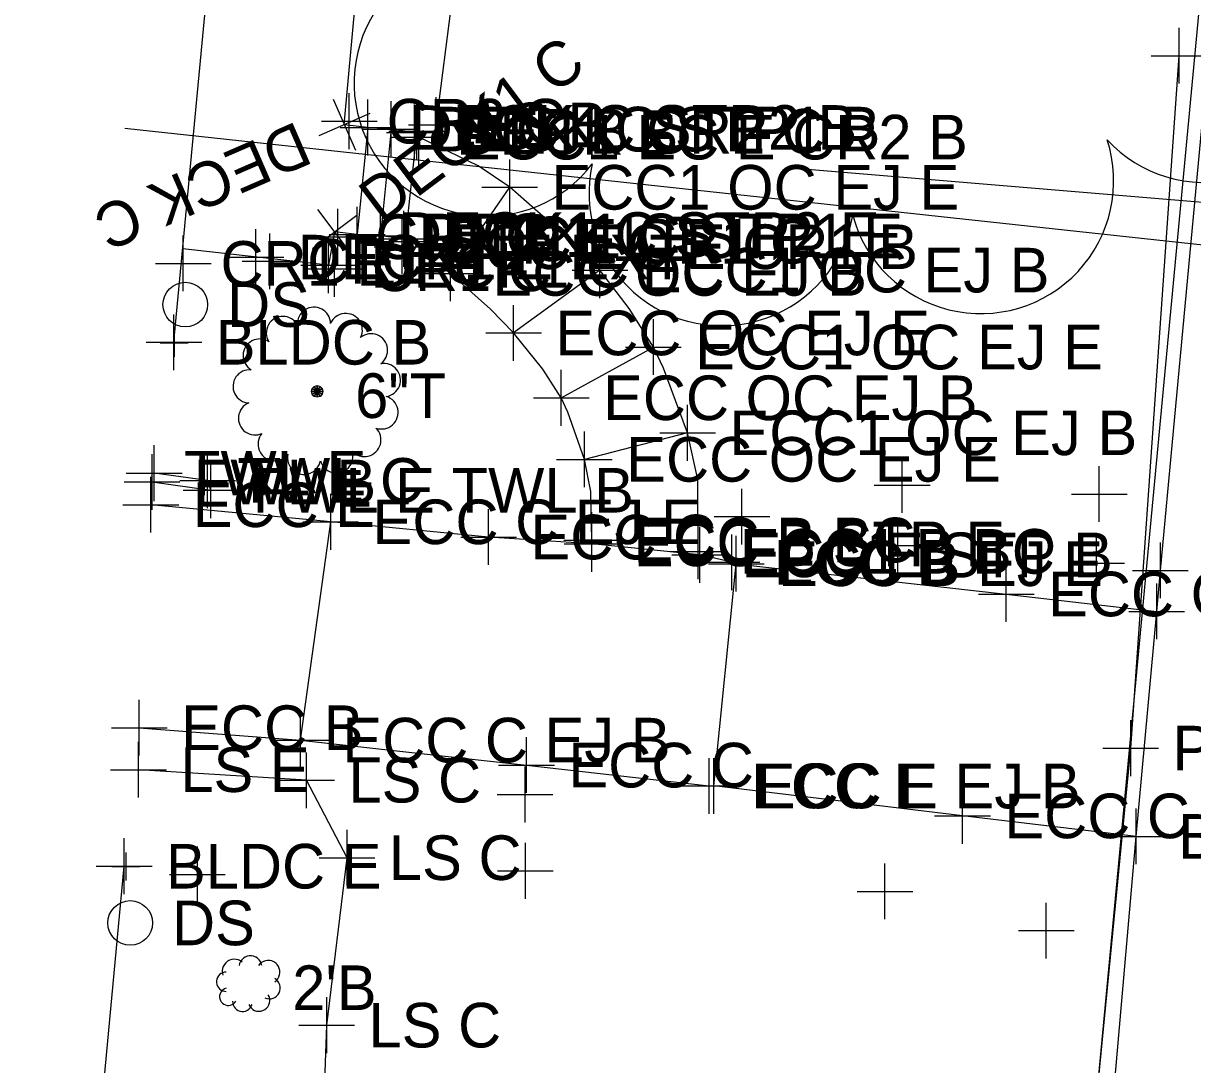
# Model space of a CAD drawing. Extents: x 1363693 to 1365209, y 422201 to 424153.
# Drawn here: x 1364191.84 to 1364233.78, y 423273.43 to 423310.76 of the extents above; entities that cross this region are included whole.
import ezdxf

# ---------------------------------------------------------------- set-up
doc = ezdxf.new("R2010")
doc.units = 0
for name, color, linetype in [('BD_X_Building', 7, 'Continuous'), ('DR_X_Cells', 7, 'Continuous'), ('DR_X_Text', 7, 'Continuous'), ('O-ALGN-TEXT-BASELINE-WERK-CL-RW', 7, 'Continuous'), ('OWNERS', 7, 'Continuous'), ('PV_X_Driveway', 7, 'Continuous'), ('PV_X_Joint', 7, 'Continuous'), ('RD_X_Misc_Items', 7, 'Continuous'), ('SV_X_Original_Ground', 7, 'Continuous'), ('SV_X_Random_Point', 7, 'Continuous'), ('SV_X_Shot_Marker', 7, 'Continuous'), ('UT_X_Gas', 7, 'Continuous'), ('UT_X_Sanitary_Line', 7, 'Continuous'), ('UT_X_Water', 7, 'Continuous'), ('VG_X_Cells', 7, 'Continuous'), ('VG_X_Flower_Bed', 7, 'Continuous'), ('VG_X_Text', 7, 'Continuous')]:
    doc.layers.add(name, color=color, linetype=linetype)

msp = doc.modelspace()

# ---------------------------------------------------------------- linework, layer by layer
at = {"layer": 'BD_X_Building'}
for p, q in [((1364197.242, 423299.328), (1364200.613, 423335.153)), ((1364198.45, 423294.375), (1364196.534, 423294.635)), ((1364196.458, 423294.321), (1364198.57, 423294.022)), ((1364198.57, 423294.022), (1364198.45, 423294.375)), ((1364191.844, 423241.61), (1364195.458, 423280.542))]:
    msp.add_line(p, q, dxfattribs=at)
at = {"layer": 'DR_X_Cells'}
for centre in [(1364197.65, 423300.681), (1364195.674, 423278.508)]:
    msp.add_circle(centre, 0.8, dxfattribs=at)
at = {"layer": 'O-ALGN-TEXT-BASELINE-WERK-CL-RW'}
msp.add_lwpolyline([(1364230.4, 423266.125), (1364231.758, 423281.61), (1364232.489, 423289.678), (1364232.621, 423291.149), (1364234.95, 423316.143), (1364237.034, 423336.526), (1364237.43, 423340.966), (1364237.792, 423344.382), (1364239.759, 423365.82), (1364242.226, 423391.177), (1364242.956, 423399.24), (1364244.478, 423415.617), (1364246.856, 423440.603), (1364248.104, 423453.853)], dxfattribs=at)
at = {"layer": 'OWNERS'}
for points in [[(1364217.412, 423291.387), (1364227.092, 423290.302), (1364232.489, 423289.678)], [(1364231.758, 423281.61), (1364225.524, 423282.345), (1364216.606, 423283.418)]]:
    msp.add_lwpolyline(points, dxfattribs=at)
at = {"layer": 'PV_X_Driveway'}
for p, q in [((1364204.203, 423307.031), (1364203.814, 423303.189)), ((1364205.029, 423306.973), (1364204.647, 423303.14)), ((1364205.952, 423306.897), (1364205.525, 423302.948)), ((1364216.098, 423291.706), (1364212.235, 423292.099)), ((1364217.255, 423291.441), (1364216.098, 423291.706))]:
    msp.add_line(p, q, dxfattribs=at)
for points in [[(1364216.04, 423291.831), (1364216.027, 423294.412), (1364216.027, 423294.412), (1364215.667, 423296.082), (1364215.667, 423296.082), (1364214.796, 423298.403), (1364214.796, 423298.403), (1364214.437, 423299.157), (1364214.437, 423299.157), (1364213.572, 423300.544), (1364213.572, 423300.544), (1364212.52, 423301.916), (1364212.52, 423301.916), (1364211.681, 423302.791), (1364211.681, 423302.791), (1364209.284, 423304.885), (1364209.284, 423304.885), (1364208.156, 423305.655), (1364208.156, 423305.655), (1364206.025, 423306.684), (1364206.025, 423306.684)], [(1364212.228, 423292.238), (1364212.199, 423293.981), (1364212.199, 423293.981), (1364211.964, 423295.13), (1364211.964, 423295.13), (1364211.375, 423296.818), (1364211.375, 423296.818), (1364211.133, 423297.338), (1364211.133, 423297.338), (1364210.475, 423298.36), (1364210.475, 423298.36), (1364209.425, 423299.663), (1364209.425, 423299.663), (1364208.601, 423300.515), (1364208.601, 423300.515), (1364207.166, 423301.798), (1364207.166, 423301.798), (1364206.62, 423302.173), (1364206.62, 423302.173), (1364205.425, 423302.754), (1364205.425, 423302.754)], [(1364212.235, 423292.099), (1364208.528, 423292.344), (1364202.867, 423292.89), (1364196.413, 423293.503)], [(1364217.412, 423291.387), (1364227.092, 423290.302), (1364232.489, 423289.678)], [(1364196.002, 423285.508), (1364201.784, 423285.063), (1364209.887, 423284.167), (1364216.44, 423283.42)], [(1364231.758, 423281.61), (1364225.524, 423282.345), (1364216.606, 423283.418)]]:
    msp.add_lwpolyline(points, dxfattribs=at)
at = {"layer": 'PV_X_Joint'}
for p, q in [((1364207.166, 423301.798), (1364209.284, 423304.885)), ((1364212.52, 423301.916), (1364209.425, 423299.663)), ((1364211.133, 423297.338), (1364214.437, 423299.157)), ((1364215.667, 423296.082), (1364211.964, 423295.13)), ((1364201.784, 423285.063), (1364202.867, 423292.89)), ((1364216.606, 423283.418), (1364217.412, 423291.387))]:
    msp.add_line(p, q, dxfattribs=at)
at = {"layer": 'RD_X_Misc_Items'}
for p, q in [((1364203.352, 423307.131), (1364204.459, 423319.278)), ((1364204.203, 423307.031), (1364203.352, 423307.131)), ((1364205.029, 423306.973), (1364204.203, 423307.031)), ((1364205.868, 423306.85), (1364205.029, 423306.973)), ((1364203.007, 423303.288), (1364202.79, 423302.09)), ((1364203.814, 423303.189), (1364203.007, 423303.288)), ((1364204.647, 423303.14), (1364203.814, 423303.189)), ((1364205.492, 423303.038), (1364204.647, 423303.14)), ((1364202.79, 423302.09), (1364197.557, 423302.676))]:
    msp.add_line(p, q, dxfattribs=at)
at = {"layer": 'SV_X_Original_Ground'}
for p, q in [((1364202.954, 423308.048), (1364203.75, 423306.214)), ((1364203.532, 423306.257), (1364203.532, 423308.257)), ((1364204.203, 423306.031), (1364204.203, 423308.031)), ((1364205.029, 423305.973), (1364205.029, 423307.973)), ((1364205.868, 423305.85), (1364205.868, 423307.85)), ((1364204.269, 423307.529), (1364202.435, 423306.733)), ((1364202.532, 423307.257), (1364204.532, 423307.257)), ((1364203.203, 423307.031), (1364205.203, 423307.031)), ((1364204.029, 423306.973), (1364206.029, 423306.973)), ((1364204.868, 423306.85), (1364206.868, 423306.85)), ((1364202.207, 423302.688), (1364203.807, 423303.888)), ((1364203.607, 423302.488), (1364202.407, 423304.088)), ((1364203.124, 423302.113), (1364203.124, 423304.113)), ((1364203.814, 423302.189), (1364203.814, 423304.189)), ((1364204.647, 423302.14), (1364204.647, 423304.14)), ((1364205.492, 423302.038), (1364205.492, 423304.038)), ((1364197.577, 423301.156), (1364197.577, 423303.156)), ((1364200.182, 423301.382), (1364200.182, 423303.382)), ((1364200.685, 423301.234), (1364200.685, 423303.234)), ((1364202.124, 423303.113), (1364204.124, 423303.113)), ((1364202.79, 423301.09), (1364202.79, 423303.09)), ((1364202.814, 423303.189), (1364204.814, 423303.189)), ((1364203.647, 423303.14), (1364205.647, 423303.14)), ((1364204.492, 423303.038), (1364206.492, 423303.038)), ((1364203.005, 423300.962), (1364203.005, 423302.962)), ((1364199.182, 423302.382), (1364201.182, 423302.382)), ((1364199.685, 423302.234), (1364201.685, 423302.234)), ((1364196.577, 423302.156), (1364198.577, 423302.156)), ((1364201.79, 423302.09), (1364203.79, 423302.09)), ((1364202.005, 423301.962), (1364204.005, 423301.962)), ((1364223.361, 423293.207), (1364223.361, 423295.207)), ((1364230.429, 423292.885), (1364230.429, 423294.885)), ((1364222.361, 423294.207), (1364224.361, 423294.207)), ((1364217.616, 423292.076), (1364217.616, 423294.076)), ((1364229.429, 423293.885), (1364231.429, 423293.885)), ((1364216.616, 423293.076), (1364218.616, 423293.076)), ((1364223.204, 423291.038), (1364223.204, 423293.038)), ((1364230.333, 423290.408), (1364230.333, 423292.408)), ((1364222.204, 423292.038), (1364224.204, 423292.038)), ((1364229.333, 423291.408), (1364231.333, 423291.408)), ((1364209.835, 423282.112), (1364209.835, 423284.112)), ((1364208.835, 423283.112), (1364210.835, 423283.112)), ((1364198.086, 423279.245), (1364198.086, 423281.245)), ((1364209.847, 423279.376), (1364209.847, 423281.376)), ((1364208.847, 423280.376), (1364210.847, 423280.376)), ((1364222.742, 423278.638), (1364222.742, 423280.638)), ((1364197.086, 423280.245), (1364199.086, 423280.245)), ((1364221.742, 423279.638), (1364223.742, 423279.638)), ((1364228.528, 423277.232), (1364228.528, 423279.232)), ((1364227.528, 423278.232), (1364229.528, 423278.232))]:
    msp.add_line(p, q, dxfattribs=at)
at = {"layer": 'SV_X_Random_Point'}
for p, q in [((1364233.292, 423308.604), (1364233.292, 423310.604)), ((1364232.292, 423309.604), (1364234.292, 423309.604)), ((1364206.65, 423306.122), (1364206.65, 423308.122)), ((1364205.952, 423305.897), (1364205.952, 423307.897)), ((1364204.952, 423306.897), (1364206.952, 423306.897)), ((1364205.65, 423307.122), (1364207.65, 423307.122)), ((1364205.525, 423301.948), (1364205.525, 423303.948)), ((1364204.525, 423302.948), (1364206.525, 423302.948)), ((1364197.242, 423298.328), (1364197.242, 423300.328)), ((1364196.242, 423299.328), (1364198.242, 423299.328)), ((1364196.534, 423293.635), (1364196.534, 423295.635)), ((1364196.458, 423293.321), (1364196.458, 423295.321)), ((1364198.45, 423293.375), (1364198.45, 423295.375)), ((1364195.534, 423294.635), (1364197.534, 423294.635)), ((1364198.57, 423293.022), (1364198.57, 423295.022)), ((1364195.458, 423294.321), (1364197.458, 423294.321)), ((1364197.45, 423294.375), (1364199.45, 423294.375)), ((1364197.57, 423294.022), (1364199.57, 423294.022)), ((1364231.556, 423283.776), (1364231.556, 423285.776)), ((1364195.972, 423283.003), (1364195.972, 423285.003)), ((1364202.002, 423282.625), (1364202.002, 423284.625)), ((1364230.556, 423284.776), (1364232.556, 423284.776)), ((1364194.972, 423284.003), (1364196.972, 423284.003)), ((1364201.002, 423283.625), (1364203.002, 423283.625)), ((1364203.453, 423279.847), (1364203.453, 423281.847)), ((1364195.458, 423279.542), (1364195.458, 423281.542)), ((1364202.453, 423280.847), (1364204.453, 423280.847)), ((1364194.458, 423280.542), (1364196.458, 423280.542)), ((1364202.722, 423273.842), (1364202.722, 423275.842)), ((1364201.722, 423274.842), (1364203.722, 423274.842))]:
    msp.add_line(p, q, dxfattribs=at)
at = {"layer": 'SV_X_Shot_Marker'}
for p, q in [((1364206.025, 423305.684), (1364206.025, 423307.684)), ((1364205.025, 423306.684), (1364207.025, 423306.684)), ((1364209.284, 423303.885), (1364209.284, 423305.885)), ((1364208.284, 423304.885), (1364210.284, 423304.885)), ((1364205.425, 423301.754), (1364205.425, 423303.754)), ((1364204.425, 423302.754), (1364206.425, 423302.754)), ((1364207.166, 423300.798), (1364207.166, 423302.798)), ((1364212.52, 423300.916), (1364212.52, 423302.916)), ((1364206.166, 423301.798), (1364208.166, 423301.798)), ((1364211.52, 423301.916), (1364213.52, 423301.916)), ((1364209.425, 423298.663), (1364209.425, 423300.663)), ((1364214.437, 423298.157), (1364214.437, 423300.157)), ((1364197.254, 423299.806), (1364197.254, 423298.806)), ((1364208.425, 423299.663), (1364210.425, 423299.663)), ((1364196.754, 423299.306), (1364197.754, 423299.306)), ((1364197.254, 423299.306), (1364197.254, 423299.306)), ((1364213.437, 423299.157), (1364215.437, 423299.157)), ((1364211.133, 423296.338), (1364211.133, 423298.338)), ((1364210.133, 423297.338), (1364212.133, 423297.338)), ((1364215.667, 423295.082), (1364215.667, 423297.082)), ((1364211.964, 423294.13), (1364211.964, 423296.13)), ((1364214.667, 423296.082), (1364216.667, 423296.082)), ((1364210.964, 423295.13), (1364212.964, 423295.13)), ((1364196.413, 423292.503), (1364196.413, 423294.503)), ((1364202.867, 423291.89), (1364202.867, 423293.89)), ((1364195.413, 423293.503), (1364197.413, 423293.503)), ((1364208.528, 423291.344), (1364208.528, 423293.344)), ((1364212.228, 423291.238), (1364212.228, 423293.238)), ((1364212.235, 423291.099), (1364212.235, 423293.099)), ((1364201.867, 423292.89), (1364203.867, 423292.89)), ((1364216.04, 423290.831), (1364216.04, 423292.831)), ((1364216.098, 423290.706), (1364216.098, 423292.706)), ((1364207.528, 423292.344), (1364209.528, 423292.344)), ((1364211.228, 423292.238), (1364213.228, 423292.238)), ((1364217.255, 423290.441), (1364217.255, 423292.441)), ((1364217.412, 423290.387), (1364217.412, 423292.387)), ((1364232.621, 423290.149), (1364232.621, 423292.149)), ((1364211.235, 423292.099), (1364213.235, 423292.099)), ((1364215.04, 423291.831), (1364217.04, 423291.831)), ((1364215.098, 423291.706), (1364217.098, 423291.706)), ((1364216.255, 423291.441), (1364218.255, 423291.441)), ((1364216.412, 423291.387), (1364218.412, 423291.387)), ((1364227.092, 423289.302), (1364227.092, 423291.302)), ((1364231.621, 423291.149), (1364233.621, 423291.149)), ((1364232.489, 423288.678), (1364232.489, 423290.678)), ((1364226.092, 423290.302), (1364228.092, 423290.302)), ((1364231.489, 423289.678), (1364233.489, 423289.678)), ((1364196.002, 423284.508), (1364196.002, 423286.508)), ((1364201.784, 423284.063), (1364201.784, 423286.063)), ((1364195.002, 423285.508), (1364197.002, 423285.508)), ((1364200.784, 423285.063), (1364202.784, 423285.063)), ((1364209.887, 423283.167), (1364209.887, 423285.167)), ((1364208.887, 423284.167), (1364210.887, 423284.167)), ((1364216.44, 423282.42), (1364216.44, 423284.42)), ((1364216.606, 423282.418), (1364216.606, 423284.418)), ((1364215.44, 423283.42), (1364217.44, 423283.42)), ((1364215.606, 423283.418), (1364217.606, 423283.418)), ((1364225.524, 423281.345), (1364225.524, 423283.345)), ((1364231.758, 423280.61), (1364231.758, 423282.61)), ((1364224.524, 423282.345), (1364226.524, 423282.345)), ((1364230.758, 423281.61), (1364232.758, 423281.61)), ((1364195.515, 423281.028), (1364195.515, 423280.028)), ((1364195.015, 423280.528), (1364196.015, 423280.528)), ((1364195.515, 423280.528), (1364195.515, 423280.528))]:
    msp.add_line(p, q, dxfattribs=at)
at = {"layer": 'UT_X_Gas'}
for p, q in [((1364231.556, 423284.776), (1364233.292, 423309.604)), ((1364228.184, 423249.906), (1364231.556, 423284.776))]:
    msp.add_line(p, q, dxfattribs=at)
msp.add_lwpolyline([(1364225.475, 423227.676), (1364230.287, 423271.655), (1364244.946, 423427.254), (1364255.626, 423426.642), (1364257.028, 423438.97), (1364362.136, 423427.961)], dxfattribs=at)
at = {"layer": 'UT_X_Sanitary_Line'}
msp.add_line((1364195.485, 423307.005), (1364256.777, 423300.377), dxfattribs=at)
at = {"layer": 'UT_X_Water'}
msp.add_line((1364219.961, 423305.538), (1364279.761, 423300.52), dxfattribs=at)
at = {"layer": 'VG_X_Cells'}
for points in [[(1364202.201, 423297.67), (1364202.379, 423297.567), (1364202.379, 423297.567), (1364202.173, 423297.567)], [(1364202.173, 423297.567), (1364202.379, 423297.567), (1364202.379, 423297.567), (1364202.201, 423297.464)], [(1364202.276, 423297.745), (1364202.379, 423297.567), (1364202.379, 423297.567), (1364202.201, 423297.67)], [(1364202.201, 423297.464), (1364202.379, 423297.567), (1364202.379, 423297.567), (1364202.276, 423297.389)], [(1364202.379, 423297.773), (1364202.379, 423297.567), (1364202.379, 423297.567), (1364202.276, 423297.745)], [(1364202.276, 423297.389), (1364202.379, 423297.567), (1364202.379, 423297.567), (1364202.379, 423297.361)], [(1364202.482, 423297.745), (1364202.379, 423297.567), (1364202.379, 423297.567), (1364202.379, 423297.773)], [(1364202.557, 423297.67), (1364202.379, 423297.567), (1364202.379, 423297.567), (1364202.482, 423297.745)], [(1364202.585, 423297.567), (1364202.379, 423297.567), (1364202.379, 423297.567), (1364202.557, 423297.67)], [(1364202.379, 423297.361), (1364202.379, 423297.567), (1364202.379, 423297.567), (1364202.482, 423297.389)], [(1364202.482, 423297.389), (1364202.379, 423297.567), (1364202.379, 423297.567), (1364202.557, 423297.464)], [(1364202.557, 423297.464), (1364202.379, 423297.567), (1364202.379, 423297.567), (1364202.585, 423297.567)]]:
    msp.add_lwpolyline(points, close=True, dxfattribs=at)
for points in [[(1364199.696, 423277.095), (1364199.631, 423277.144), (1364199.558, 423277.179), (1364199.479, 423277.201), (1364199.397, 423277.207), (1364199.316, 423277.197), (1364199.238, 423277.173), (1364199.167, 423277.134), (1364199.103, 423277.083), (1364199.051, 423277.02), (1364199.011, 423276.949), (1364198.985, 423276.872), (1364198.975, 423276.791), (1364198.98, 423276.709), (1364199, 423276.63)], [(1364200.393, 423276.979), (1364200.374, 423277.054), (1364200.342, 423277.125), (1364200.297, 423277.189), (1364200.24, 423277.243), (1364200.175, 423277.285), (1364200.102, 423277.314), (1364200.026, 423277.329), (1364199.947, 423277.329), (1364199.871, 423277.314), (1364199.798, 423277.285), (1364199.733, 423277.243), (1364199.676, 423277.189), (1364199.631, 423277.125), (1364199.598, 423277.054), (1364199.58, 423276.979)], [(1364200.857, 423276.398), (1364200.918, 423276.447), (1364200.968, 423276.506), (1364201.007, 423276.574), (1364201.032, 423276.648), (1364201.043, 423276.724), (1364201.04, 423276.802), (1364201.022, 423276.878), (1364200.991, 423276.949), (1364200.947, 423277.014), (1364200.892, 423277.069), (1364200.828, 423277.112), (1364200.757, 423277.144), (1364200.681, 423277.161), (1364200.603, 423277.164), (1364200.526, 423277.153), (1364200.453, 423277.128), (1364200.385, 423277.089), (1364200.326, 423277.039), (1364200.277, 423276.979)], [(1364199.116, 423276.746), (1364199.052, 423276.74), (1364198.99, 423276.723), (1364198.932, 423276.694), (1364198.881, 423276.655), (1364198.838, 423276.608), (1364198.804, 423276.553), (1364198.781, 423276.493), (1364198.769, 423276.43), (1364198.769, 423276.366), (1364198.781, 423276.303), (1364198.804, 423276.243), (1364198.838, 423276.188), (1364198.881, 423276.141), (1364198.932, 423276.102), (1364198.99, 423276.073), (1364199.052, 423276.056), (1364199.116, 423276.05)], [(1364200.509, 423275.817), (1364200.579, 423275.794), (1364200.653, 423275.784), (1364200.727, 423275.789), (1364200.799, 423275.807), (1364200.866, 423275.839), (1364200.925, 423275.883), (1364200.976, 423275.937), (1364201.015, 423276), (1364201.042, 423276.069), (1364201.055, 423276.142), (1364201.054, 423276.216), (1364201.039, 423276.289), (1364201.011, 423276.357), (1364200.97, 423276.419), (1364200.918, 423276.472), (1364200.857, 423276.514)], [(1364199.116, 423276.166), (1364199.058, 423276.145), (1364199.005, 423276.113), (1364198.96, 423276.071), (1364198.924, 423276.021), (1364198.898, 423275.966), (1364198.883, 423275.906), (1364198.881, 423275.845), (1364198.89, 423275.784), (1364198.911, 423275.726), (1364198.943, 423275.674), (1364198.985, 423275.628), (1364199.034, 423275.592), (1364199.09, 423275.566), (1364199.15, 423275.551), (1364199.211, 423275.548), (1364199.272, 423275.558), (1364199.33, 423275.579), (1364199.382, 423275.61), (1364199.428, 423275.652), (1364199.464, 423275.701)], [(1364199.928, 423275.585), (1364199.963, 423275.518), (1364200.011, 423275.458), (1364200.068, 423275.409), (1364200.135, 423275.372), (1364200.207, 423275.349), (1364200.282, 423275.34), (1364200.358, 423275.345), (1364200.431, 423275.366), (1364200.499, 423275.399), (1364200.559, 423275.446), (1364200.609, 423275.503), (1364200.647, 423275.569), (1364200.672, 423275.641), (1364200.682, 423275.716), (1364200.677, 423275.792), (1364200.658, 423275.865), (1364200.625, 423275.934)], [(1364199.348, 423275.701), (1364199.352, 423275.633), (1364199.369, 423275.567), (1364199.398, 423275.505), (1364199.438, 423275.449), (1364199.489, 423275.403), (1364199.547, 423275.367), (1364199.611, 423275.343), (1364199.679, 423275.332), (1364199.748, 423275.334), (1364199.814, 423275.349), (1364199.877, 423275.376), (1364199.933, 423275.415), (1364199.981, 423275.464), (1364200.019, 423275.522), (1364200.045, 423275.585)]]:
    msp.add_lwpolyline(points, dxfattribs=at)
for centre, radius, start, end in [((1364234.209, 423309.821), 4.762, 222.7795, 45.6622), ((1364208.465, 423308.615), 4.762, 139.7026, 322.5852), ((1364226.184, 423305.118), 4.762, 195.0872, 17.9699), ((1364216.894, 423304.683), 4.762, 167.3949, 350.2776), ((1364202.265, 423299.993), 0.595, 1.241, 184.1237), ((1364201.151, 423299.663), 0.595, 28.9333, 211.816), ((1364203.406, 423299.768), 0.595, 333.5487, 156.4314), ((1364200.318, 423298.852), 0.595, 56.6256, 239.5083), ((1364204.311, 423299.039), 0.595, 305.8564, 128.7391), ((1364204.774, 423297.972), 0.595, 278.1641, 101.0468), ((1364199.957, 423297.747), 0.595, 84.3179, 267.2006), ((1364200.151, 423296.6), 0.595, 112.0103, 294.8929), ((1364204.688, 423296.813), 0.595, 250.4718, 73.3545), ((1364200.855, 423295.675), 0.595, 139.7026, 322.5852), ((1364204.073, 423295.826), 0.595, 222.7795, 45.6622), ((1364201.909, 423295.184), 0.595, 167.3949, 350.2776), ((1364203.07, 423295.238), 0.595, 195.0872, 17.9699)]:
    msp.add_arc(centre, radius, start, end, dxfattribs=at)
at = {"layer": 'VG_X_Flower_Bed'}
for p, q in [((1364206.65, 423307.122), (1364208.156, 423318.936)), ((1364202.002, 423283.625), (1364195.972, 423284.003)), ((1364203.453, 423280.847), (1364202.002, 423283.625)), ((1364202.722, 423274.842), (1364203.453, 423280.847)), ((1364202.556, 423269.779), (1364202.722, 423274.842))]:
    msp.add_line(p, q, dxfattribs=at)

# ---------------------------------------------------------------- texts
at = {"layer": 'DR_X_Text'}
for p in [(1364199.15, 423299.881), (1364197.174, 423277.708)]:
    msp.add_text('DS', height=1.6, dxfattribs=at).set_placement(p)
at = {"layer": 'SV_X_Original_Ground'}
for s, rotation, p in [('DECK1 C', 36.8851, (1364204.687, 423303.548)), ('DECK C', 203.4729, (1364201.657, 423307.267))]:
    msp.add_text(s, height=1.6, rotation=rotation, dxfattribs=at).set_placement(p)
for s, p in [('CR2 C', (1364204.869, 423306.457)), ('DECK C STP2 B', (1364205.703, 423306.231)), ('DECK C STP1 B', (1364206.529, 423306.173)), ('DECK B', (1364207.368, 423306.05)), ('CR1 C', (1364204.461, 423302.313)), ('DECK1 C STP2 E', (1364205.314, 423302.389)), ('DECK1 C STP1 E', (1364206.147, 423302.34)), ('DECK1 B', (1364206.992, 423302.238)), ('DECK1 E EXT', (1364201.682, 423301.582)), ('CR1 C', (1364202.022, 423301.434)), ('CR1 E', (1364198.914, 423301.356)), ('CR1 C', (1364204.342, 423301.162)), ('DECK1 C', (1364204.29, 423301.29))]:
    msp.add_text(s, height=1.6, dxfattribs=at).set_placement(p)
at = {"layer": 'SV_X_Random_Point'}
for s, p in [('STP B CR2 C', (1364207.391, 423306.097)), ('LS B', (1364208.15, 423306.322)), ('STP E CR1 C', (1364206.964, 423302.148)), ('BLDC B', (1364198.742, 423298.528)), ('TWL E', (1364197.605, 423293.835)), ('FWL B', (1364197.958, 423293.521)), ('TWL C', (1364199.521, 423293.575)), ('FWL E TWL B', (1364200.07, 423293.222)), ('PNTG C', (1364233.056, 423283.976)), ('LS E', (1364197.472, 423283.203)), ('LS C', (1364203.502, 423282.825)), ('LS C', (1364204.953, 423280.047)), ('BLDC E', (1364196.958, 423279.742)), ('LS C', (1364204.222, 423274.042))]:
    msp.add_text(s, height=1.6, dxfattribs=at).set_placement(p)
at = {"layer": 'SV_X_Shot_Marker'}
for s, p in [('ECC1 EC E CR2 B', (1364207.525, 423305.884)), ('ECC1 OC EJ E', (1364210.784, 423304.085)), ('ECC EC E CR1 B', (1364206.925, 423301.954)), ('ECC OC EJ B', (1364208.666, 423300.998)), ('ECC1 OC EJ B', (1364214.02, 423301.116)), ('ECC OC EJ E', (1364210.925, 423298.863)), ('ECC1 OC EJ E', (1364215.937, 423298.357)), ('ECC OC EJ B', (1364212.633, 423296.538)), ('ECC1 OC EJ B', (1364217.167, 423295.282)), ('ECC OC EJ E', (1364213.464, 423294.33)), ('ECC E', (1364197.913, 423292.703)), ('ECC C EJ E', (1364204.367, 423292.09)), ('ECC C', (1364210.028, 423291.544)), ('ECC B BC', (1364213.728, 423291.438)), ('ECC B STP E', (1364213.735, 423291.299)), ('ECC1 B BC', (1364217.54, 423291.031)), ('ECC E STP B', (1364217.598, 423290.906)), ('ECC B', (1364218.755, 423290.641)), ('ECC B EJ E', (1364218.912, 423290.587)), ('ECC C', (1364228.592, 423289.502)), ('ECC B', (1364197.502, 423284.708)), ('ECC C EJ B', (1364203.284, 423284.263)), ('ECC C', (1364211.387, 423283.367)), ('ECC E', (1364217.94, 423282.62)), ('ECC E EJ B', (1364218.106, 423282.618)), ('ECC C', (1364227.024, 423281.545)), ('BW1 C ECC B', (1364233.258, 423280.81))]:
    msp.add_text(s, height=1.6, dxfattribs=at).set_placement(p)
at = {"layer": 'VG_X_Text'}
for s, p in [('6"T', (1364203.742, 423296.615)), ("2'B", (1364201.486, 423275.385))]:
    msp.add_text(s, height=1.6, dxfattribs=at).set_placement(p)

doc.saveas('drawing.dxf')
